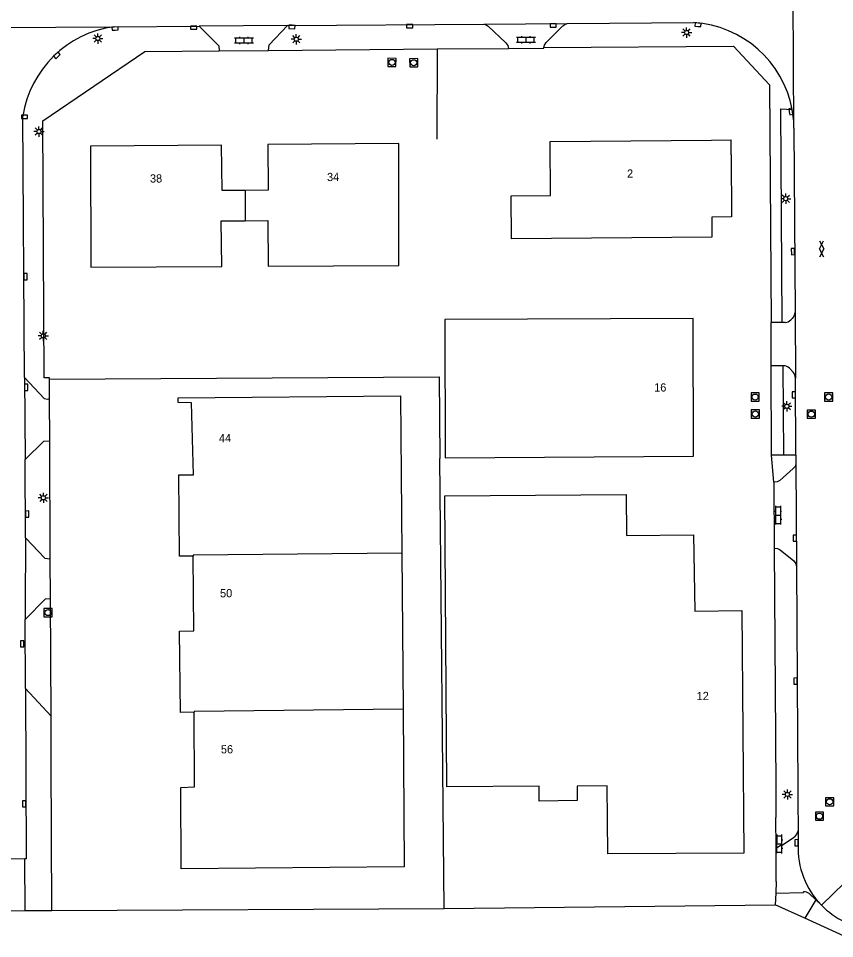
# Model space of a CAD drawing. Extents: x 131000 to 133013, y 393000 to 396501.
# Drawn here: x 132019.4 to 132118.8, y 394797.3 to 394909.5 of the extents above; entities that cross this region are included whole.
import ezdxf

# ---------------------------------------------------------------- set-up
doc = ezdxf.new("R2010")
doc.units = 0
for name, color, linetype in [('gg-afsc-erfafscheiding', 7, 'Continuous'), ('gg-afsc-hekwerk', 7, 'Continuous'), ('gg-anno-huisnummerreeks BGT', 7, 'Continuous'), ('gg-bbg-gedigitaliseerde bebouwing', 7, 'Continuous'), ('gg-bbg-hoofdgebouw', 7, 'Continuous'), ('gg-bbg-tussenscheiding', 7, 'Continuous'), ('gg-knt-verharding', 7, 'Continuous'), ('gg-knt-verharding nz', 7, 'Continuous'), ('gt-grn-groengrens', 7, 'Continuous'), ('gt-grn-vlakafsluiter', 7, 'Continuous'), ('gt-grn-weggrens', 7, 'Continuous'), ('gt-symb-gesloten verharding', 7, 'Continuous'), ('gt-symb-klinker verharding', 7, 'Continuous'), ('gt-symb-kolk', 7, 'Continuous'), ('gt-symb-lichtmast', 7, 'Continuous'), ('gt-symb-rioolschacht', 7, 'Continuous')]:
    doc.layers.add(name, color=color, linetype=linetype)

# ---------------------------------------------------------------- blocks, each defined once
blk = doc.blocks.new('gt0-KOLK')
at = {"layer": 'gt-symb-kolk'}
blk.add_lwpolyline([(0, 0), (0.37, 0), (0.37, 0.4), (-0.38, 0.4), (-0.38, 0), (0, 0)], dxfattribs=at)
blk = doc.blocks.new('gt0-GESVH1')
at = {"layer": 'gt-symb-gesloten verharding'}
for p, q in [((-0.99, -0.26), (0.01, 0.24)), ((0.01, -0.26), (-0.99, 0.24)), ((0.01, 0.24), (1.01, -0.26)), ((1.01, 0.24), (0.01, -0.26))]:
    blk.add_line(p, q, dxfattribs=at)
blk = doc.blocks.new('gt0-LMAST')
at = {"layer": 'gt-symb-lichtmast'}
for p, q in [((-0.18, 0.17), (-0.45, 0.44)), ((-0.01, 0.25), (-0.01, 0.62)), ((0.17, 0.17), (0.44, 0.44)), ((-0.26, 0), (-0.63, 0)), ((-0.18, -0.18), (-0.45, -0.45)), ((-0.01, -0.25), (-0.01, -0.63)), ((0.44, -0.45), (0.17, -0.18)), ((0.24, 0), (0.62, 0))]:
    blk.add_line(p, q, dxfattribs=at)
blk.add_circle((-0.01, 0), 0.25, dxfattribs=at)
blk = doc.blocks.new('gt0-RS')
at = {"layer": 'gt-symb-rioolschacht'}
blk.add_lwpolyline([(-0.5, -0.5), (0.5, -0.5), (0.5, 0.5), (-0.5, 0.5)], close=True, dxfattribs=at)
blk.add_circle((0, 0), 0.375, dxfattribs=at)
blk = doc.blocks.new('gt0-KL1')
at = {"layer": 'gt-symb-klinker verharding'}
for p, q in [((-1.15, 0.3), (1.15, 0.3)), ((-1, -0.3), (-1, 0.3)), ((-0.5, 0.3), (-0.5, 0.45)), ((0, -0.3), (0, 0.3)), ((0.5, 0.3), (0.5, 0.45)), ((1, -0.3), (1, 0.3)), ((-1.15, -0.3), (1.15, -0.3)), ((-0.5, -0.45), (-0.5, -0.3)), ((0.5, -0.45), (0.5, -0.3))]:
    blk.add_line(p, q, dxfattribs=at)

msp = doc.modelspace()

# ---------------------------------------------------------------- linework, layer by layer
at = {"layer": 'gg-afsc-erfafscheiding'}
msp.add_line((132111.16, 394856.25), (132111.12, 394867.13), dxfattribs=at)
msp.add_lwpolyline([(132083.4, 394905.91), (132106.49, 394906.08), (132110.9, 394901.36), (132111.1, 394872.41)], dxfattribs=at)
at = {"layer": 'gg-afsc-hekwerk'}
for p, q in [((132023.17, 394857.99), (132023.15, 394863.14)), ((132023.24, 394843.61), (132023.17, 394857.99)), ((132071.25, 394801), (132070.72, 394855.83)), ((132023.26, 394838.79), (132023.24, 394843.61)), ((132023.33, 394824.45), (132023.26, 394838.79)), ((132023.36, 394819.05), (132023.33, 394824.45)), ((132023.44, 394800.77), (132023.36, 394819.05)), ((132023.44, 394800.77), (132071.25, 394801)), ((132071.25, 394801), (132111.6, 394801.46)), ((132115.22, 394799.8), (132111.6, 394801.46)), ((132016.23, 394800.73), (132020.18, 394800.75)), ((132020.18, 394800.75), (132023.44, 394800.77)), ((132123.07, 394796.22), (132115.22, 394799.8))]:
    msp.add_line(p, q, dxfattribs=at)
for points in [[(132023.15, 394863.14), (132023.14, 394865.51), (132023.15, 394865.51)], [(132023.15, 394865.51), (132070.62, 394865.77), (132070.72, 394855.83)]]:
    msp.add_lwpolyline(points, dxfattribs=at)
at = {"layer": 'gg-bbg-gedigitaliseerde bebouwing'}
msp.add_line((132066.08, 394844.29), (132066.23, 394825.27), dxfattribs=at)
for points in [[(132038.84, 394863.23), (132065.93, 394863.48), (132066.08, 394844.29)], [(132066.23, 394825.27), (132066.38, 394806.09), (132039.2, 394805.83)]]:
    msp.add_lwpolyline(points, dxfattribs=at)
at = {"layer": 'gg-bbg-hoofdgebouw'}
for p, q in [((132103.81, 394894.64), (132106.21, 394894.66)), ((132106.22, 394892.84), (132106.21, 394894.66)), ((132106.22, 394892.84), (132106.27, 394885.28))]:
    msp.add_line(p, q, dxfattribs=at)
for points in [[(132046.98, 394888.5), (132044.17, 394888.48), (132044.1, 394894.03), (132028.14, 394893.91), (132028.18, 394879.14), (132044.13, 394879.23), (132044.05, 394884.78), (132046.99, 394884.81)], [(132046.99, 394884.81), (132049.74, 394884.84), (132049.78, 394879.26), (132065.72, 394879.36), (132065.7, 394894.21), (132049.77, 394894.09), (132049.79, 394888.53), (132046.98, 394888.5)], [(132106.27, 394885.28), (132103.86, 394885.26), (132103.88, 394882.79), (132079.46, 394882.62), (132079.42, 394887.86), (132084.21, 394887.9), (132084.16, 394894.48), (132103.81, 394894.64)], [(132071.38, 394855.9), (132101.65, 394856.13), (132101.59, 394872.88), (132071.31, 394872.76), (132071.38, 394855.9)], [(132040.67, 394843.94), (132038.98, 394843.93), (132038.91, 394853.86), (132040.68, 394853.86), (132040.45, 394862.61), (132038.83, 394862.67), (132038.84, 394863.23)], [(132071.33, 394851.29), (132093.43, 394851.45), (132093.48, 394846.44), (132101.65, 394846.52), (132101.79, 394837.25), (132107.51, 394837.33), (132107.76, 394807.74), (132091.18, 394807.67), (132091.13, 394815.95), (132087.44, 394815.92), (132087.46, 394814.14), (132082.84, 394814.09), (132082.84, 394815.89), (132071.56, 394815.81), (132071.33, 394851.29)], [(132040.78, 394824.92), (132039.09, 394824.87), (132039, 394834.81), (132040.73, 394834.82), (132040.67, 394843.94)], [(132039.2, 394805.83), (132039.14, 394815.75), (132040.83, 394815.81), (132040.78, 394824.92)]]:
    msp.add_lwpolyline(points, dxfattribs=at)
at = {"layer": 'gg-bbg-tussenscheiding'}
msp.add_line((132046.98, 394888.5), (132046.99, 394884.81), dxfattribs=at)
for points in [[(132066.08, 394844.29), (132040.67, 394844.04), (132040.67, 394843.94)], [(132066.23, 394825.27), (132040.77, 394825), (132040.78, 394824.92)]]:
    msp.add_lwpolyline(points, dxfattribs=at)
at = {"layer": 'gg-knt-verharding'}
for p, q in [((132052.13, 394908.61), (132041.37, 394908.53)), ((132052.13, 394908.61), (132076.07, 394908.77)), ((132076.07, 394908.77), (132086.22, 394908.84)), ((132086.22, 394908.84), (132101.67, 394908.95)), ((132002.54, 394908.28), (132031.01, 394908.46)), ((132031.01, 394908.46), (132041.37, 394908.53)), ((132043.83, 394905.51), (132049.83, 394905.56)), ((132049.83, 394905.56), (132070.41, 394905.76)), ((132070.41, 394905.76), (132070.35, 394894.76)), ((132020.09, 394865.69), (132019.88, 394897.55)), ((132113.88, 394896.08), (132114.01, 394873.61)), ((132113.69, 394872.92), (132113.5, 394872.72)), ((132114.01, 394873.61), (132114.05, 394865.63)), ((132112.46, 394872.42), (132111.1, 394872.41)), ((132111.12, 394867.13), (132111.1, 394872.41)), ((132112.8, 394872.42), (132112.46, 394872.42)), ((132112.52, 394867.13), (132111.12, 394867.13)), ((132112.61, 394867.13), (132112.52, 394867.13)), ((132113.77, 394866.34), (132113.33, 394866.86)), ((132114.11, 394856.25), (132114.05, 394865.63)), ((132022.95, 394863.08), (132023.15, 394863.14)), ((132111.44, 394852.95), (132111.16, 394856.25)), ((132114.11, 394856.25), (132114.12, 394855.19)), ((132020.23, 394846.15), (132020.16, 394855.73)), ((132114.12, 394855.19), (132114.19, 394842.63)), ((132111.44, 394852.95), (132111.48, 394844.93)), ((132111.48, 394844.93), (132111.62, 394822.01)), ((132114.19, 394842.63), (132114.31, 394821.98)), ((132020.2, 394827.82), (132020.18, 394836.2)), ((132020.2, 394827.82), (132023.33, 394824.45)), ((132111.62, 394822.01), (132111.66, 394815.54)), ((132114.31, 394821.98), (132114.35, 394815.52)), ((132111.66, 394815.54), (132111.67, 394812.07)), ((132114.35, 394815.52), (132114.36, 394814.27)), ((132114.36, 394814.27), (132114.38, 394810.45)), ((132111.69, 394808.37), (132111.67, 394812.07)), ((132114.38, 394810.45), (132114.39, 394808.79)), ((132111.71, 394804.3), (132111.69, 394808.37)), ((132020.18, 394800.75), (132020.14, 394807.07)), ((132111.71, 394804.3), (132111.65, 394802.87)), ((132111.65, 394802.87), (132111.6, 394801.46)), ((132115.75, 394802.82), (132116.54, 394802.07)), ((132116.54, 394802.07), (132117.22, 394801.42))]:
    msp.add_line(p, q, dxfattribs=at)
for points in [[(132049.83, 394905.56), (132049.92, 394906.26), (132052.13, 394908.61)], [(132076.07, 394908.77), (132076.36, 394908.69), (132076.62, 394908.53), (132078.78, 394906.49), (132079.02, 394906.18), (132079.1, 394905.81)], [(132083.4, 394905.91), (132083.46, 394906.22), (132083.67, 394906.55), (132085.72, 394908.57), (132085.95, 394908.74), (132086.22, 394908.84)], [(132041.37, 394908.53), (132043.79, 394906.14), (132043.83, 394905.51)], [(132023.15, 394865.51), (132023.15, 394865.68), (132022.48, 394865.68), (132022.33, 394896.98), (132034.76, 394905.43), (132043.83, 394905.51)], [(132079.1, 394905.81), (132083.38, 394905.83), (132083.4, 394905.91)], [(132020.09, 394865.69), (132022.51, 394863.14), (132022.95, 394863.08)], [(132020.16, 394855.73), (132022.47, 394857.94), (132023.17, 394857.99)], [(132114.12, 394855.19), (132114.02, 394854.86), (132113.8, 394854.6), (132112.16, 394853.17), (132111.82, 394853.01), (132111.44, 394852.95)], [(132020.23, 394846.15), (132022.56, 394843.69), (132023.24, 394843.61)], [(132111.48, 394844.93), (132111.86, 394844.88), (132112.2, 394844.7), (132113.87, 394843.35), (132114.1, 394843.02), (132114.19, 394842.63)], [(132020.18, 394836.2), (132022.66, 394838.72), (132023.26, 394838.79)], [(132111.69, 394808.37), (132112.25, 394808.72), (132112.31, 394808.64), (132113.96, 394809.75)], [(132020.14, 394807.07), (132016.15, 394807.02), (132016.17, 394806.79)], [(132111.65, 394802.87), (132115.05, 394802.93), (132115.05, 394803.02)]]:
    msp.add_lwpolyline(points, dxfattribs=at)
for centre, radius, start, end in [((132100.88, 394895.98), 13, 10.603, 86.5257), ((132032.76, 394895.54), 13.04, 97.738, 171.1284), ((132100.84, 394895.97), 13.04, 0.4808, 10.5727), ((132112.82, 394873.35), 0.926, 268.9165, 317.5595), ((132112.56, 394873.85), 1.47, 320.4104, 350.7388), ((132112.67, 394866.19), 0.937, 44.9756, 93.4943), ((132112.91, 394865.59), 1.14, 1.863, 40.9875), ((132113.21, 394810.68), 1.2, 309.3271, 348.8667), ((132124.39, 394808.4), 10.01, 177.7958, 224.2188), ((132115.15, 394802.04), 0.983, 52.6416, 96.2009), ((132124.39, 394808.39), 10, 224.204, 264.4251)]:
    msp.add_arc(centre, radius, start, end, dxfattribs=at)
at = {"layer": 'gg-knt-verharding nz'}
for p, q in [((132020.09, 394865.69), (132020.16, 394855.73)), ((132020.23, 394846.15), (132020.19, 394837.62)), ((132020.19, 394837.62), (132020.18, 394836.2))]:
    msp.add_line(p, q, dxfattribs=at)
msp.add_lwpolyline([(132020.2, 394827.82), (132020.3, 394807.07), (132020.14, 394807.07)], dxfattribs=at)
at = {"layer": 'gt-grn-groengrens'}
for p, q in [((132112.52, 394867.13), (132112.6, 394856.25)), ((132112.6, 394856.25), (132111.16, 394856.25)), ((132114.11, 394856.25), (132112.6, 394856.25)), ((132116.54, 394802.07), (132115.22, 394799.8))]:
    msp.add_line(p, q, dxfattribs=at)
msp.add_lwpolyline([(132112.46, 394872.42), (132112.27, 394898.43), (132113.66, 394898.37)], dxfattribs=at)
at = {"layer": 'gt-grn-vlakafsluiter'}
msp.add_line((132070.41, 394905.76), (132079.1, 394905.81), dxfattribs=at)
at = {"layer": 'gt-grn-weggrens'}
for p, q in [((132113.88, 394896.08), (132113.65, 394928.43)), ((132117.22, 394801.42), (132128.27, 394812.17))]:
    msp.add_line(p, q, dxfattribs=at)

# ---------------------------------------------------------------- block references
at = {"layer": 'gt-symb-gesloten verharding', "rotation": -89.65622944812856}
msp.add_blockref('gt0-GESVH1', (132117.26, 394881.39), dxfattribs=at)
at = {"layer": 'gt-symb-klinker verharding'}
for p in [(132046.86, 394906.79), (132081.22, 394906.87)]:
    msp.add_blockref('gt0-KL1', p, dxfattribs=at)
for p, rotation in [((132111.93, 394848.93), -89.77081810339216), ((132112.07, 394808.87), -90.51564809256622)]:
    msp.add_blockref('gt0-KL1', p, dxfattribs=dict(at, rotation=rotation))
at = {"layer": 'gt-symb-kolk'}
for p, rotation in [((132052.7, 394908.63), 177.5925861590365), ((132102.16, 394908.5), -5.853091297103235), ((132031.15, 394908.04), 2.9796737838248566), ((132040.71, 394908.54), -179.59893609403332), ((132024.18, 394904.81), 42.52804406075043), ((132113.3, 394898.08), -80.62242087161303), ((132113.96, 394881.06), 90.45997031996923), ((132020.41, 394878.01), 90.45835645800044), ((132020.5, 394864.52), 90.45835645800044), ((132114.07, 394863.6), 90.45997031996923), ((132020.61, 394849.07), 90.45835645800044), ((132114.18, 394846.14), 90.45835645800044), ((132020.01, 394833.25), 90.45835645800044), ((132114.27, 394828.72), 90.45835645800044), ((132020.26, 394813.76), 89.71352348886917), ((132114.39, 394809.02), 90.97393443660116)]:
    msp.add_blockref('gt0-KOLK', p, dxfattribs=dict(at, rotation=rotation))
for p in [(132067.04, 394908.32), (132084.53, 394908.42), (132020.09, 394897.28)]:
    msp.add_blockref('gt0-KOLK', p, dxfattribs=at)
at = {"layer": 'gt-symb-lichtmast'}
for p in [(132029.04, 394907.02), (132053.23, 394906.93), (132100.8, 394907.75), (132021.86, 394895.68), (132112.89, 394887.5), (132022.39, 394870.78), (132113.02, 394862.2), (132022.4, 394851.05), (132113.09, 394814.9)]:
    msp.add_blockref('gt0-LMAST', p, dxfattribs=at)
at = {"layer": 'gt-symb-rioolschacht'}
for p, rotation in [((132064.88, 394904.1), -1.2603038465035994), ((132067.53, 394904.06), 1.3748347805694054), ((132022.96, 394837.06), 0.22918189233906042)]:
    msp.add_blockref('gt0-RS', p, dxfattribs=dict(at, rotation=rotation))
for p in [(132109.15, 394863.32), (132118.11, 394863.34), (132109.18, 394861.26), (132115.99, 394861.24), (132118.23, 394814), (132116.99, 394812.25)]:
    msp.add_blockref('gt0-RS', p, dxfattribs=at)

# ---------------------------------------------------------------- texts
at = {"layer": 'gg-anno-huisnummerreeks BGT'}
for s, rotation, p in [('34', 0.5, (132056.97, 394889.64)), ('2', 0.5, (132093.54, 394890.06)), ('38', 0.4, (132035.39, 394889.46)), ('16', 0.2, (132096.84, 394863.99)), ('44', 1.4, (132043.8, 394857.8)), ('50', 0.3, (132043.93, 394838.92)), ('12', 0.4, (132102.02, 394826.39)), ('56', 0.3, (132044.03, 394819.9))]:
    msp.add_text(s, height=1, rotation=rotation, dxfattribs=at).set_placement(p)

doc.saveas('drawing.dxf')
